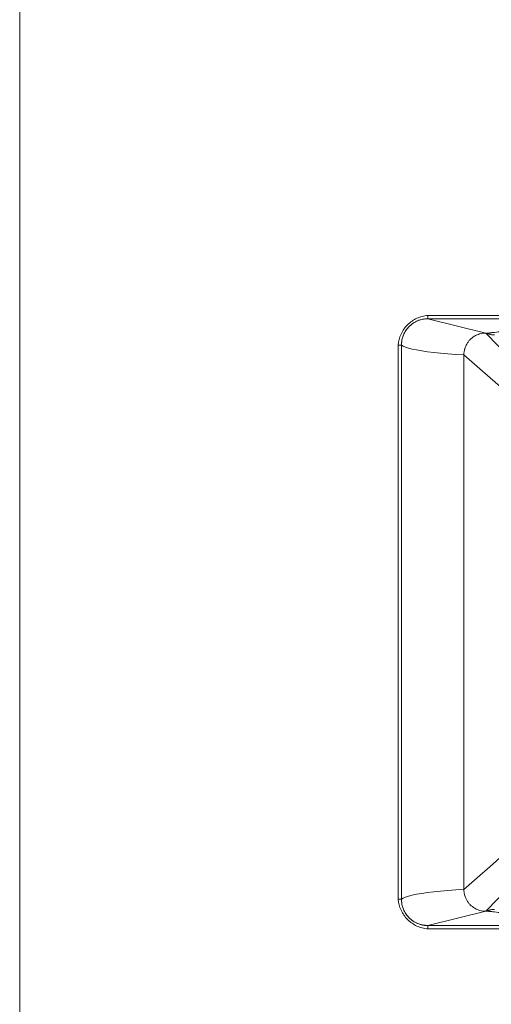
# Model space of a CAD drawing. Header units: millimetres. Extents: x -96593 to 66336, y -23969 to 7139.
# Tile 601 of 656: x 3466 to 3544, y 6248 to 6410. Entities that reach past the tile are written whole.
import ezdxf

# ---------------------------------------------------------------- set-up
doc = ezdxf.new("R2010")
doc.units = ezdxf.units.MM
doc.layers.add('mm_wentylacja_bloki', color=7, linetype='Continuous', lineweight=18)

# ---------------------------------------------------------------- blocks, each defined once
blk = doc.blocks.new('Rz_Z_TYLU')
at = {"color": 7, "linetype": 'Continuous', "lineweight": 15}
for p, q in [((266.708, 167.06), (266.708, 166.76)), ((266.708, 166.76), (329.308, 166.76)), ((266.708, 166.76), (272.008, 165.46)), ((272.008, 165.46), (272.114, 165.46)), ((264.008, 164.36), (264.308, 164.36)), ((264.008, 113.76), (264.008, 164.36)), ((264.308, 113.76), (264.308, 164.36)), ((264.308, 164.36), (264.308, 113.76)), ((270.008, 114.66), (270.008, 163.46)), ((264.008, 113.76), (264.308, 113.76)), ((266.708, 111.36), (272.008, 112.66)), ((272.008, 112.66), (272.114, 112.66)), ((329.308, 111.36), (266.708, 111.36)), ((266.708, 111.06), (266.708, 111.36))]:
    blk.add_line(p, q, dxfattribs=at)
at = {"color": 7, "linetype": 'Continuous', "lineweight": 15, "flags": 128}
for points in [[(280.466, 156.872), (279.481, 157.872), (278.47, 158.899), (277.435, 159.95), (276.379, 161.022), (275.306, 162.112), (274.217, 163.217), (273.117, 164.334), (272.008, 165.46)], [(270.008, 163.46), (269.26, 163.506), (268.548, 163.559), (267.877, 163.619), (267.252, 163.684), (266.676, 163.755), (266.154, 163.83), (265.688, 163.911), (265.283, 163.995), (264.94, 164.082), (264.662, 164.173), (264.451, 164.265), (264.308, 164.36)], [(270.008, 163.46), (271.208, 162.414), (272.398, 161.377), (273.576, 160.351), (274.738, 159.338), (275.881, 158.342), (277.001, 157.366), (278.095, 156.413), (279.161, 155.484)], [(270.008, 114.66), (271.208, 115.705), (272.398, 116.743), (273.576, 117.769), (274.738, 118.781), (275.881, 119.777), (277.001, 120.753), (278.095, 121.707), (279.161, 122.635)], [(272.008, 112.66), (273.117, 113.786), (274.217, 114.903), (275.306, 116.008), (276.379, 117.098), (277.435, 118.17), (278.47, 119.221), (279.481, 120.248), (280.466, 121.248)], [(264.308, 113.76), (264.451, 113.854), (264.662, 113.947), (264.94, 114.037), (265.283, 114.125), (265.688, 114.209), (266.154, 114.289), (266.676, 114.365), (267.252, 114.436), (267.877, 114.501), (268.548, 114.56), (269.26, 114.613), (270.008, 114.66)]]:
    blk.add_lwpolyline(points, dxfattribs=at)
at = {"color": 7, "linetype": 'Continuous', "lineweight": 15}
for centre, start, end in [((266.708, 164.36), 90, 180), ((266.708, 113.76), 180, 270)]:
    blk.add_arc(centre, 2.4, start, end, dxfattribs=at)
for points, knots in [([(264.008, 164.36), (264.033, 164.704), (264.166, 165.214), (264.519, 165.825), (264.856, 166.223), (265.263, 166.562), (265.713, 166.818), (266.204, 166.992), (266.538, 167.047), (266.708, 167.06)], [0, 0, 0, 0, 0.25, 0.375, 0.5, 0.625, 0.75, 0.875, 1, 1, 1, 1]), ([(264.308, 164.36), (264.308, 164.375), (264.309, 164.407), (264.31, 164.454), (264.312, 164.501), (264.316, 164.548), (264.32, 164.595), (264.325, 164.642), (264.331, 164.688), (264.338, 164.735), (264.346, 164.782), (264.366, 164.89), (264.408, 165.058), (264.487, 165.28), (264.588, 165.493), (264.75, 165.762), (265, 166.068), (265.306, 166.318), (265.575, 166.48), (265.788, 166.581), (266.01, 166.66), (266.194, 166.706), (266.333, 166.731), (266.426, 166.744), (266.52, 166.753), (266.614, 166.759), (266.677, 166.759), (266.708, 166.76)], [0, 0, 0, 0, 0.012521, 0.025026, 0.03752, 0.050008, 0.062494, 0.074984, 0.087481, 0.099992, 0.112521, 0.125072, 0.187649, 0.250099, 0.312511, 0.375131, 0.500003, 0.624875, 0.68748, 0.749907, 0.812342, 0.874933, 0.900008, 0.925013, 0.949988, 0.97497, 1, 1, 1, 1]), ([(272.114, 165.46), (272.188, 165.461), (272.296, 165.463), (272.396, 165.469), (272.428, 165.471)], [0, 0, 0, 0, 0.685418, 1, 1, 1, 1]), ([(272.812, 165.289), (272.751, 165.289), (272.69, 165.291), (272.57, 165.302), (272.51, 165.311), (272.421, 165.329), (272.391, 165.336), (272.332, 165.353), (272.303, 165.362), (272.246, 165.384), (272.218, 165.396), (272.178, 165.418), (272.165, 165.425), (272.146, 165.437), (272.139, 165.442), (272.127, 165.45), (272.12, 165.455), (272.114, 165.46)], [0, 0, 0, 0, 0.25, 0.25, 0.5, 0.5, 0.625, 0.625, 0.75, 0.75, 0.875, 0.875, 0.9375, 0.9375, 0.96875, 0.96875, 1, 1, 1, 1]), ([(272.428, 165.471), (272.447, 165.475), (272.553, 165.495), (272.917, 165.534), (273.711, 165.611), (274.909, 165.708), (276.131, 165.794), (276.875, 165.841), (277.123, 165.857)], [0, 0, 0, 0, 0.01705, 0.0927003, 0.2438059, 0.5463167, 0.8489737, 1, 1, 1, 1]), ([(272.428, 165.471), (272.452, 165.472), (272.485, 165.474), (272.518, 165.473), (272.527, 165.473), (272.527, 165.473)], [0, 0, 0, 0, 0.720229, 0.990553, 1, 1, 1, 1]), ([(270.43, 164.688), (270.456, 164.721), (270.482, 164.753), (270.537, 164.815), (270.565, 164.845), (270.653, 164.933), (270.715, 164.987), (270.78, 165.038)], [0, 0, 0, 0, 0.25, 0.25, 0.5, 0.5, 1, 1, 1, 1]), ([(271.021, 165.199), (271.054, 165.218), (271.087, 165.235), (271.154, 165.268), (271.188, 165.284), (271.29, 165.328), (271.36, 165.353), (271.431, 165.375)], [0, 0, 0, 0, 0.25, 0.25, 0.5, 0.5, 1, 1, 1, 1]), ([(270.093, 164.037), (270.104, 164.073), (270.116, 164.108), (270.141, 164.178), (270.155, 164.213), (270.199, 164.316), (270.233, 164.383), (270.269, 164.447)], [0, 0, 0, 0, 0.25, 0.25, 0.5, 0.5, 1, 1, 1, 1]), ([(270.269, 113.672), (270.184, 113.822), (270.119, 113.981), (270.064, 114.189), (270.054, 114.231), (270.037, 114.316), (270.031, 114.359), (270.014, 114.487), (270.008, 114.573), (270.008, 114.66)], [0, 0, 0, 0, 0.5, 0.5, 0.625, 0.625, 0.75, 0.75, 1, 1, 1, 1]), ([(264.008, 113.76), (264.033, 113.415), (264.166, 112.905), (264.519, 112.295), (264.856, 111.896), (265.263, 111.558), (265.713, 111.301), (266.204, 111.128), (266.538, 111.072), (266.708, 111.06)], [0, 0, 0, 0, 0.25, 0.375, 0.5, 0.625, 0.75, 0.875, 1, 1, 1, 1]), ([(266.708, 111.36), (266.693, 111.36), (266.661, 111.36), (266.614, 111.361), (266.567, 111.364), (266.52, 111.367), (266.473, 111.371), (266.426, 111.376), (266.38, 111.382), (266.333, 111.389), (266.286, 111.397), (266.178, 111.417), (266.01, 111.459), (265.788, 111.539), (265.575, 111.64), (265.306, 111.801), (265, 112.052), (264.75, 112.357), (264.588, 112.627), (264.487, 112.84), (264.408, 113.062), (264.362, 113.245), (264.337, 113.384), (264.324, 113.478), (264.315, 113.571), (264.309, 113.666), (264.309, 113.728), (264.308, 113.76)], [0, 0, 0, 0, 0.012521, 0.025026, 0.03752, 0.050008, 0.062494, 0.074984, 0.087481, 0.099992, 0.112521, 0.125072, 0.187649, 0.250099, 0.312511, 0.375131, 0.500003, 0.624875, 0.68748, 0.749907, 0.812342, 0.874933, 0.900008, 0.925013, 0.949988, 0.97497, 1, 1, 1, 1]), ([(270.78, 113.082), (270.747, 113.107), (270.715, 113.134), (270.653, 113.189), (270.623, 113.217), (270.535, 113.304), (270.481, 113.366), (270.43, 113.431)], [0, 0, 0, 0, 0.25, 0.25, 0.5, 0.5, 1, 1, 1, 1]), ([(270.78, 113.082), (270.921, 112.972), (271.305, 112.747), (271.746, 112.66), (272.008, 112.66)], [0.5788239, 0.5788239, 0.5788239, 0.5788239, 0.75, 1, 1, 1, 1]), ([(272.114, 112.66), (272.139, 112.679), (272.165, 112.695), (272.219, 112.723), (272.246, 112.735), (272.303, 112.757), (272.332, 112.767), (272.391, 112.783), (272.421, 112.79), (272.51, 112.809), (272.57, 112.817), (272.69, 112.828), (272.751, 112.831), (272.812, 112.831)], [0, 0, 0, 0, 0.125, 0.125, 0.25, 0.25, 0.375, 0.375, 0.5, 0.5, 0.75, 0.75, 1, 1, 1, 1]), ([(272.428, 112.648), (272.339, 112.653), (272.237, 112.659), (272.129, 112.66), (272.114, 112.66)], [0, 0, 0, 0, 0.8642, 1, 1, 1, 1]), ([(272.527, 112.647), (272.527, 112.647), (272.525, 112.647), (272.509, 112.646), (272.476, 112.646), (272.445, 112.647), (272.428, 112.648)], [0, 0, 0, 0, 0.009446, 0.064272, 0.483962, 1, 1, 1, 1]), ([(277.123, 112.262), (276.875, 112.278), (276.131, 112.326), (274.909, 112.412), (273.711, 112.508), (272.917, 112.586), (272.553, 112.625), (272.447, 112.645), (272.428, 112.648)], [0, 0, 0, 0, 0.1510263, 0.4536833, 0.7561941, 0.9072997, 0.98295, 1, 1, 1, 1])]:
    blk.add_open_spline(points, degree=3, knots=knots, dxfattribs=at)
for points in [[(295.258, 167.06), (285.706, 167.06), (276.162, 167.06), (266.708, 167.06)], [(271.431, 165.375), (271.618, 165.431), (271.813, 165.46), (272.008, 165.46)], [(270.269, 164.447), (270.317, 164.531), (270.371, 164.612), (270.43, 164.688)], [(270.78, 165.038), (270.856, 165.097), (270.937, 165.151), (271.021, 165.199)], [(270.008, 163.46), (270.008, 163.655), (270.037, 163.85), (270.093, 164.037)], [(270.269, 113.672), (270.317, 113.588), (270.371, 113.507), (270.43, 113.431)], [(295.258, 111.06), (285.706, 111.06), (276.162, 111.06), (266.708, 111.06)]]:
    blk.add_open_spline(points, degree=3, dxfattribs=at)

msp = doc.modelspace()

# ---------------------------------------------------------------- linework, layer by layer
at = {"layer": 'mm_wentylacja_bloki'}
msp.add_lwpolyline([(3466.25, 7103.93), (3972.78, 7103.93), (3972.78, 6010.86), (3466.25, 6010.86)], close=True, dxfattribs=at)

# ---------------------------------------------------------------- block references
at = {"linetype": 'ByBlock', "lineweight": -2, "xscale": 1.803591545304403, "yscale": 1.803591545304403, "zscale": 1.803591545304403}
msp.add_blockref('Rz_Z_TYLU', (3052.4, 6059.69), dxfattribs=at)

doc.saveas('drawing.dxf')
